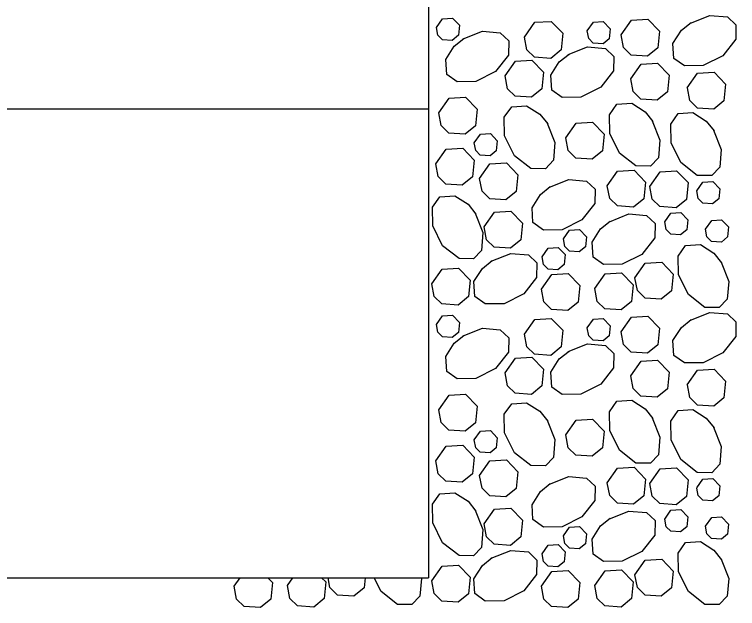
# Model space of a CAD drawing. Extents: x 636530 to 644067, y 294168 to 299122.
# Drawn here: x 638685.41 to 638704.22, y 296070.4 to 296085.85 of the extents above; entities that cross this region are included whole.
import ezdxf

# ---------------------------------------------------------------- set-up
doc = ezdxf.new("R2010")
doc.units = 0
doc.layers.add('1', color=7, linetype='Continuous')

msp = doc.modelspace()

# ---------------------------------------------------------------- linework, layer by layer
at = {"layer": '1'}
for p, q in [((638696.186, 296101.682), (638696.186, 296071.202)), ((638670.237, 296083.394), (638696.186, 296083.394)), ((638631.314, 296071.202), (638696.186, 296071.202))]:
    msp.add_line(p, q, dxfattribs=at)
for points in [[(638696.389, 296085.51), (638696.551, 296085.739), (638696.808, 296085.754), (638696.987, 296085.568), (638696.961, 296085.308), (638696.802, 296085.176), (638696.548, 296085.194), (638696.428, 296085.31), (638696.389, 296085.51)], [(638702.997, 296085.628), (638703.5, 296085.828), (638703.962, 296085.788), (638704.181, 296085.579), (638704.175, 296085.204), (638703.841, 296084.778), (638703.326, 296084.52), (638702.84, 296084.512), (638702.567, 296084.706), (638702.541, 296085.093), (638702.763, 296085.439), (638703.017, 296085.641)], [(638698.679, 296085.264), (638698.948, 296085.647), (638699.377, 296085.671), (638699.676, 296085.362), (638699.633, 296084.928), (638699.368, 296084.708), (638698.944, 296084.738), (638698.744, 296084.932), (638698.679, 296085.264)], [(638700.311, 296085.422), (638700.472, 296085.651), (638700.73, 296085.666), (638700.909, 296085.48), (638700.883, 296085.22), (638700.724, 296085.088), (638700.469, 296085.106), (638700.35, 296085.222), (638700.311, 296085.421)], [(638701.192, 296085.322), (638701.461, 296085.705), (638701.89, 296085.729), (638702.189, 296085.42), (638702.146, 296084.986), (638701.88, 296084.766), (638701.457, 296084.796), (638701.257, 296084.99), (638701.192, 296085.322)], [(638697.086, 296085.215), (638697.589, 296085.415), (638698.051, 296085.375), (638698.271, 296085.166), (638698.264, 296084.791), (638697.93, 296084.365), (638697.415, 296084.107), (638696.93, 296084.099), (638696.657, 296084.293), (638696.631, 296084.68), (638696.852, 296085.026), (638697.106, 296085.228)], [(638699.819, 296084.809), (638700.322, 296085.008), (638700.784, 296084.968), (638701.004, 296084.759), (638700.997, 296084.384), (638700.663, 296083.958), (638700.148, 296083.701), (638699.663, 296083.692), (638699.389, 296083.886), (638699.364, 296084.273), (638699.585, 296084.619), (638699.839, 296084.821)], [(638698.173, 296084.252), (638698.442, 296084.635), (638698.871, 296084.659), (638699.17, 296084.35), (638699.127, 296083.916), (638698.862, 296083.696), (638698.438, 296083.726), (638698.238, 296083.92), (638698.173, 296084.252)], [(638701.445, 296084.177), (638701.714, 296084.56), (638702.143, 296084.584), (638702.442, 296084.275), (638702.399, 296083.841), (638702.133, 296083.621), (638701.71, 296083.651), (638701.51, 296083.845), (638701.445, 296084.177)], [(638702.915, 296083.943), (638703.184, 296084.325), (638703.614, 296084.35), (638703.912, 296084.041), (638703.869, 296083.607), (638703.604, 296083.386), (638703.18, 296083.417), (638702.98, 296083.61), (638702.916, 296083.943)], [(638696.449, 296083.292), (638696.718, 296083.675), (638697.147, 296083.699), (638697.446, 296083.39), (638697.402, 296082.956), (638697.137, 296082.736), (638696.713, 296082.766), (638696.514, 296082.96), (638696.449, 296083.292)], [(638699.272, 296083.022), (638699.471, 296082.519), (638699.431, 296082.057), (638699.222, 296081.837), (638698.847, 296081.845), (638698.421, 296082.178), (638698.164, 296082.693), (638698.155, 296083.179), (638698.349, 296083.452), (638698.736, 296083.478), (638699.082, 296083.256), (638699.285, 296083.002)], [(638702.005, 296083.087), (638702.204, 296082.584), (638702.164, 296082.122), (638701.955, 296081.903), (638701.58, 296081.91), (638701.154, 296082.243), (638700.897, 296082.758), (638700.888, 296083.244), (638701.082, 296083.517), (638701.469, 296083.543), (638701.815, 296083.321), (638702.018, 296083.067)], [(638703.599, 296082.843), (638703.798, 296082.34), (638703.759, 296081.878), (638703.55, 296081.659), (638703.175, 296081.666), (638702.749, 296081.999), (638702.491, 296082.514), (638702.483, 296083), (638702.677, 296083.273), (638703.063, 296083.299), (638703.409, 296083.077), (638703.612, 296082.823)], [(638699.755, 296082.642), (638700.024, 296083.024), (638700.453, 296083.049), (638700.752, 296082.739), (638700.708, 296082.306), (638700.443, 296082.085), (638700.019, 296082.116), (638699.82, 296082.309), (638699.755, 296082.642)], [(638697.373, 296082.509), (638697.534, 296082.738), (638697.792, 296082.753), (638697.971, 296082.567), (638697.945, 296082.307), (638697.786, 296082.175), (638697.531, 296082.193), (638697.412, 296082.309), (638697.373, 296082.509)], [(638696.374, 296081.964), (638696.642, 296082.347), (638697.072, 296082.371), (638697.37, 296082.062), (638697.327, 296081.628), (638697.062, 296081.407), (638696.638, 296081.438), (638696.438, 296081.632), (638696.374, 296081.964)], [(638697.51, 296081.584), (638697.779, 296081.967), (638698.208, 296081.991), (638698.507, 296081.682), (638698.463, 296081.248), (638698.198, 296081.028), (638697.774, 296081.058), (638697.575, 296081.252), (638697.51, 296081.584)], [(638700.831, 296081.395), (638701.1, 296081.777), (638701.529, 296081.802), (638701.828, 296081.492), (638701.784, 296081.059), (638701.519, 296080.838), (638701.095, 296080.869), (638700.896, 296081.062), (638700.831, 296081.395)], [(638701.937, 296081.378), (638702.206, 296081.761), (638702.635, 296081.786), (638702.934, 296081.476), (638702.891, 296081.042), (638702.625, 296080.822), (638702.202, 296080.853), (638702.002, 296081.046), (638701.937, 296081.378)], [(638699.331, 296081.36), (638699.834, 296081.559), (638700.296, 296081.519), (638700.516, 296081.31), (638700.509, 296080.935), (638700.175, 296080.509), (638699.66, 296080.252), (638699.175, 296080.243), (638698.901, 296080.437), (638698.876, 296080.824), (638699.097, 296081.17), (638699.351, 296081.373)], [(638703.161, 296081.26), (638703.322, 296081.49), (638703.58, 296081.505), (638703.759, 296081.319), (638703.733, 296081.059), (638703.574, 296080.926), (638703.319, 296080.945), (638703.2, 296081.061), (638703.161, 296081.26)], [(638697.401, 296080.68), (638697.6, 296080.177), (638697.56, 296079.715), (638697.352, 296079.495), (638696.977, 296079.502), (638696.55, 296079.835), (638696.293, 296080.35), (638696.284, 296080.836), (638696.479, 296081.109), (638696.865, 296081.135), (638697.211, 296080.913), (638697.414, 296080.659)], [(638697.629, 296080.326), (638697.898, 296080.708), (638698.328, 296080.733), (638698.626, 296080.423), (638698.583, 296079.99), (638698.318, 296079.769), (638697.894, 296079.8), (638697.694, 296079.993), (638697.63, 296080.326)], [(638700.892, 296080.461), (638701.395, 296080.661), (638701.857, 296080.621), (638702.077, 296080.412), (638702.07, 296080.037), (638701.736, 296079.611), (638701.221, 296079.353), (638700.736, 296079.345), (638700.462, 296079.539), (638700.436, 296079.926), (638700.658, 296080.271), (638700.912, 296080.474)], [(638702.328, 296080.453), (638702.49, 296080.683), (638702.747, 296080.698), (638702.926, 296080.512), (638702.901, 296080.252), (638702.741, 296080.119), (638702.487, 296080.138), (638702.367, 296080.254), (638702.329, 296080.453)], [(638703.388, 296080.264), (638703.549, 296080.494), (638703.807, 296080.508), (638703.986, 296080.323), (638703.96, 296080.063), (638703.801, 296079.93), (638703.546, 296079.949), (638703.427, 296080.065), (638703.388, 296080.264)], [(638699.693, 296080.012), (638699.854, 296080.242), (638700.112, 296080.256), (638700.291, 296080.071), (638700.265, 296079.81), (638700.106, 296079.678), (638699.852, 296079.696), (638699.732, 296079.812), (638699.693, 296080.012)], [(638699.138, 296079.545), (638699.3, 296079.775), (638699.557, 296079.79), (638699.736, 296079.604), (638699.71, 296079.344), (638699.551, 296079.211), (638699.297, 296079.23), (638699.177, 296079.346), (638699.138, 296079.545)], [(638703.794, 296079.411), (638703.994, 296078.908), (638703.954, 296078.446), (638703.745, 296078.226), (638703.37, 296078.233), (638702.944, 296078.566), (638702.686, 296079.082), (638702.678, 296079.567), (638702.872, 296079.84), (638703.259, 296079.866), (638703.604, 296079.645), (638703.807, 296079.391)], [(638697.817, 296079.436), (638698.321, 296079.636), (638698.783, 296079.596), (638699.002, 296079.387), (638698.995, 296079.012), (638698.662, 296078.586), (638698.147, 296078.328), (638697.661, 296078.32), (638697.388, 296078.514), (638697.362, 296078.901), (638697.584, 296079.247), (638697.838, 296079.449)], [(638701.551, 296079.001), (638701.819, 296079.384), (638702.249, 296079.408), (638702.547, 296079.099), (638702.504, 296078.665), (638702.239, 296078.444), (638701.815, 296078.475), (638701.616, 296078.669), (638701.551, 296079.001)], [(638696.267, 296078.847), (638696.536, 296079.229), (638696.965, 296079.254), (638697.263, 296078.944), (638697.22, 296078.511), (638696.955, 296078.29), (638696.531, 296078.321), (638696.332, 296078.514), (638696.267, 296078.847)], [(638699.12, 296078.705), (638699.389, 296079.087), (638699.819, 296079.112), (638700.117, 296078.802), (638700.074, 296078.369), (638699.809, 296078.148), (638699.385, 296078.179), (638699.185, 296078.372), (638699.121, 296078.705)], [(638700.508, 296078.721), (638700.777, 296079.103), (638701.206, 296079.128), (638701.504, 296078.818), (638701.461, 296078.384), (638701.196, 296078.164), (638700.772, 296078.195), (638700.573, 296078.388), (638700.508, 296078.72)], [(638696.389, 296077.784), (638696.551, 296078.014), (638696.808, 296078.028), (638696.987, 296077.843), (638696.961, 296077.582), (638696.802, 296077.45), (638696.548, 296077.468), (638696.428, 296077.585), (638696.389, 296077.784)], [(638702.997, 296077.902), (638703.5, 296078.102), (638703.962, 296078.062), (638704.181, 296077.853), (638704.175, 296077.478), (638703.841, 296077.052), (638703.326, 296076.794), (638702.84, 296076.786), (638702.567, 296076.98), (638702.541, 296077.367), (638702.763, 296077.713), (638703.017, 296077.915)], [(638698.679, 296077.538), (638698.948, 296077.921), (638699.377, 296077.946), (638699.676, 296077.636), (638699.633, 296077.202), (638699.368, 296076.982), (638698.944, 296077.013), (638698.744, 296077.206), (638698.679, 296077.538)], [(638700.311, 296077.696), (638700.472, 296077.925), (638700.73, 296077.94), (638700.909, 296077.754), (638700.883, 296077.494), (638700.724, 296077.362), (638700.469, 296077.38), (638700.35, 296077.496), (638700.311, 296077.696)], [(638701.192, 296077.597), (638701.461, 296077.979), (638701.89, 296078.004), (638702.189, 296077.694), (638702.146, 296077.261), (638701.88, 296077.04), (638701.457, 296077.071), (638701.257, 296077.264), (638701.192, 296077.597)], [(638697.086, 296077.489), (638697.589, 296077.689), (638698.051, 296077.649), (638698.271, 296077.44), (638698.264, 296077.065), (638697.93, 296076.639), (638697.415, 296076.381), (638696.93, 296076.373), (638696.657, 296076.567), (638696.631, 296076.954), (638696.852, 296077.3), (638697.106, 296077.502)], [(638699.819, 296077.083), (638700.322, 296077.282), (638700.784, 296077.242), (638701.004, 296077.033), (638700.997, 296076.658), (638700.663, 296076.232), (638700.148, 296075.975), (638699.663, 296075.966), (638699.389, 296076.16), (638699.364, 296076.547), (638699.585, 296076.893), (638699.839, 296077.096)], [(638698.173, 296076.526), (638698.442, 296076.909), (638698.871, 296076.934), (638699.17, 296076.624), (638699.127, 296076.19), (638698.862, 296075.97), (638698.438, 296076.001), (638698.238, 296076.194), (638698.173, 296076.526)], [(638701.445, 296076.451), (638701.714, 296076.834), (638702.143, 296076.858), (638702.442, 296076.549), (638702.399, 296076.115), (638702.133, 296075.895), (638701.71, 296075.925), (638701.51, 296076.119), (638701.445, 296076.451)], [(638702.915, 296076.217), (638703.184, 296076.6), (638703.614, 296076.624), (638703.912, 296076.315), (638703.869, 296075.881), (638703.604, 296075.66), (638703.18, 296075.691), (638702.98, 296075.885), (638702.916, 296076.217)], [(638696.449, 296075.567), (638696.718, 296075.949), (638697.147, 296075.974), (638697.446, 296075.664), (638697.402, 296075.231), (638697.137, 296075.01), (638696.713, 296075.041), (638696.514, 296075.234), (638696.449, 296075.567)], [(638702.005, 296075.362), (638702.204, 296074.859), (638702.164, 296074.396), (638701.955, 296074.177), (638701.58, 296074.184), (638701.154, 296074.517), (638700.897, 296075.032), (638700.888, 296075.518), (638701.082, 296075.791), (638701.469, 296075.817), (638701.815, 296075.595), (638702.018, 296075.341)], [(638699.272, 296075.297), (638699.471, 296074.794), (638699.431, 296074.331), (638699.222, 296074.112), (638698.847, 296074.119), (638698.421, 296074.452), (638698.164, 296074.967), (638698.155, 296075.453), (638698.349, 296075.726), (638698.736, 296075.752), (638699.082, 296075.53), (638699.285, 296075.276)], [(638703.599, 296075.118), (638703.798, 296074.615), (638703.759, 296074.152), (638703.55, 296073.933), (638703.175, 296073.94), (638702.749, 296074.273), (638702.491, 296074.788), (638702.483, 296075.274), (638702.677, 296075.547), (638703.063, 296075.573), (638703.409, 296075.351), (638703.612, 296075.097)], [(638699.755, 296074.916), (638700.024, 296075.299), (638700.453, 296075.323), (638700.752, 296075.014), (638700.708, 296074.58), (638700.443, 296074.359), (638700.019, 296074.39), (638699.82, 296074.583), (638699.755, 296074.916)], [(638697.373, 296074.783), (638697.534, 296075.012), (638697.792, 296075.027), (638697.971, 296074.841), (638697.945, 296074.581), (638697.786, 296074.449), (638697.531, 296074.467), (638697.412, 296074.583), (638697.373, 296074.783)], [(638696.374, 296074.238), (638696.642, 296074.621), (638697.072, 296074.645), (638697.37, 296074.336), (638697.327, 296073.902), (638697.062, 296073.682), (638696.638, 296073.712), (638696.438, 296073.906), (638696.374, 296074.238)], [(638697.51, 296073.859), (638697.779, 296074.241), (638698.208, 296074.266), (638698.507, 296073.956), (638698.463, 296073.522), (638698.198, 296073.302), (638697.774, 296073.333), (638697.575, 296073.526), (638697.51, 296073.858)], [(638700.831, 296073.669), (638701.1, 296074.052), (638701.529, 296074.076), (638701.828, 296073.767), (638701.784, 296073.333), (638701.519, 296073.112), (638701.095, 296073.143), (638700.896, 296073.336), (638700.831, 296073.669)], [(638701.937, 296073.653), (638702.206, 296074.035), (638702.635, 296074.06), (638702.934, 296073.75), (638702.891, 296073.317), (638702.625, 296073.096), (638702.202, 296073.127), (638702.002, 296073.32), (638701.937, 296073.653)], [(638699.331, 296073.634), (638699.834, 296073.833), (638700.296, 296073.793), (638700.516, 296073.585), (638700.509, 296073.21), (638700.175, 296072.784), (638699.66, 296072.526), (638699.175, 296072.517), (638698.901, 296072.712), (638698.876, 296073.098), (638699.097, 296073.444), (638699.351, 296073.647)], [(638703.161, 296073.535), (638703.322, 296073.764), (638703.58, 296073.779), (638703.759, 296073.593), (638703.733, 296073.333), (638703.574, 296073.201), (638703.319, 296073.219), (638703.2, 296073.335), (638703.161, 296073.534)], [(638697.401, 296072.954), (638697.6, 296072.451), (638697.56, 296071.989), (638697.352, 296071.769), (638696.977, 296071.776), (638696.55, 296072.11), (638696.293, 296072.625), (638696.284, 296073.11), (638696.479, 296073.383), (638696.865, 296073.409), (638697.211, 296073.188), (638697.414, 296072.934)], [(638697.629, 296072.6), (638697.898, 296072.983), (638698.328, 296073.007), (638698.626, 296072.698), (638698.583, 296072.264), (638698.318, 296072.043), (638697.894, 296072.074), (638697.694, 296072.267), (638697.63, 296072.6)], [(638702.328, 296072.727), (638702.49, 296072.957), (638702.747, 296072.972), (638702.926, 296072.786), (638702.901, 296072.526), (638702.741, 296072.393), (638702.487, 296072.412), (638702.367, 296072.528), (638702.329, 296072.727)], [(638700.892, 296072.735), (638701.395, 296072.935), (638701.857, 296072.895), (638702.077, 296072.686), (638702.07, 296072.311), (638701.736, 296071.885), (638701.221, 296071.627), (638700.736, 296071.619), (638700.462, 296071.813), (638700.436, 296072.2), (638700.658, 296072.546), (638700.912, 296072.748)], [(638703.388, 296072.538), (638703.549, 296072.768), (638703.807, 296072.783), (638703.986, 296072.597), (638703.96, 296072.337), (638703.801, 296072.204), (638703.546, 296072.223), (638703.427, 296072.339), (638703.388, 296072.538)], [(638699.693, 296072.286), (638699.854, 296072.516), (638700.112, 296072.53), (638700.291, 296072.345), (638700.265, 296072.085), (638700.106, 296071.952), (638699.852, 296071.971), (638699.732, 296072.087), (638699.693, 296072.286)], [(638699.138, 296071.82), (638699.3, 296072.049), (638699.557, 296072.064), (638699.736, 296071.878), (638699.71, 296071.618), (638699.551, 296071.486), (638699.297, 296071.504), (638699.177, 296071.62), (638699.138, 296071.82)], [(638703.794, 296071.685), (638703.994, 296071.182), (638703.954, 296070.72), (638703.745, 296070.5), (638703.37, 296070.507), (638702.944, 296070.841), (638702.686, 296071.356), (638702.678, 296071.841), (638702.872, 296072.115), (638703.259, 296072.14), (638703.604, 296071.919), (638703.807, 296071.665)], [(638697.817, 296071.711), (638698.321, 296071.91), (638698.783, 296071.87), (638699.002, 296071.661), (638698.995, 296071.286), (638698.662, 296070.86), (638698.147, 296070.603), (638697.661, 296070.594), (638697.388, 296070.788), (638697.362, 296071.175), (638697.584, 296071.521), (638697.838, 296071.723)], [(638701.551, 296071.275), (638701.819, 296071.658), (638702.249, 296071.682), (638702.547, 296071.373), (638702.504, 296070.939), (638702.239, 296070.719), (638701.815, 296070.749), (638701.616, 296070.943), (638701.551, 296071.275)], [(638696.267, 296071.121), (638696.536, 296071.503), (638696.965, 296071.528), (638697.263, 296071.218), (638697.22, 296070.785), (638696.955, 296070.564), (638696.531, 296070.595), (638696.332, 296070.788), (638696.267, 296071.121)], [(638699.12, 296070.979), (638699.389, 296071.361), (638699.819, 296071.386), (638700.117, 296071.077), (638700.074, 296070.643), (638699.809, 296070.422), (638699.385, 296070.453), (638699.185, 296070.646), (638699.121, 296070.979)], [(638700.508, 296070.995), (638700.777, 296071.377), (638701.206, 296071.402), (638701.504, 296071.092), (638701.461, 296070.659), (638701.196, 296070.438), (638700.772, 296070.469), (638700.573, 296070.662), (638700.508, 296070.995)], [(638691.125, 296070.979), (638691.281, 296071.202)], [(638692.001, 296071.202), (638692.122, 296071.077), (638692.078, 296070.643), (638691.813, 296070.422), (638691.389, 296070.453), (638691.19, 296070.646), (638691.125, 296070.979)], [(638692.512, 296070.995), (638692.658, 296071.202)], [(638693.403, 296071.202), (638693.509, 296071.092), (638693.466, 296070.659), (638693.201, 296070.438), (638692.777, 296070.469), (638692.577, 296070.662), (638692.513, 296070.995)], [(638694.535, 296071.202), (638694.509, 296070.939), (638694.243, 296070.719), (638693.82, 296070.749), (638693.62, 296070.943), (638693.57, 296071.202)], [(638695.99, 296071.202), (638695.998, 296071.182), (638695.958, 296070.72), (638695.749, 296070.5), (638695.374, 296070.507), (638694.948, 296070.841), (638694.768, 296071.202)]]:
    msp.add_lwpolyline(points, dxfattribs=at)
msp.add_ellipse((638664.495, 296083.359), major_axis=(-59.16, 0), ratio=0.524808, dxfattribs=at)

doc.saveas('drawing.dxf')
